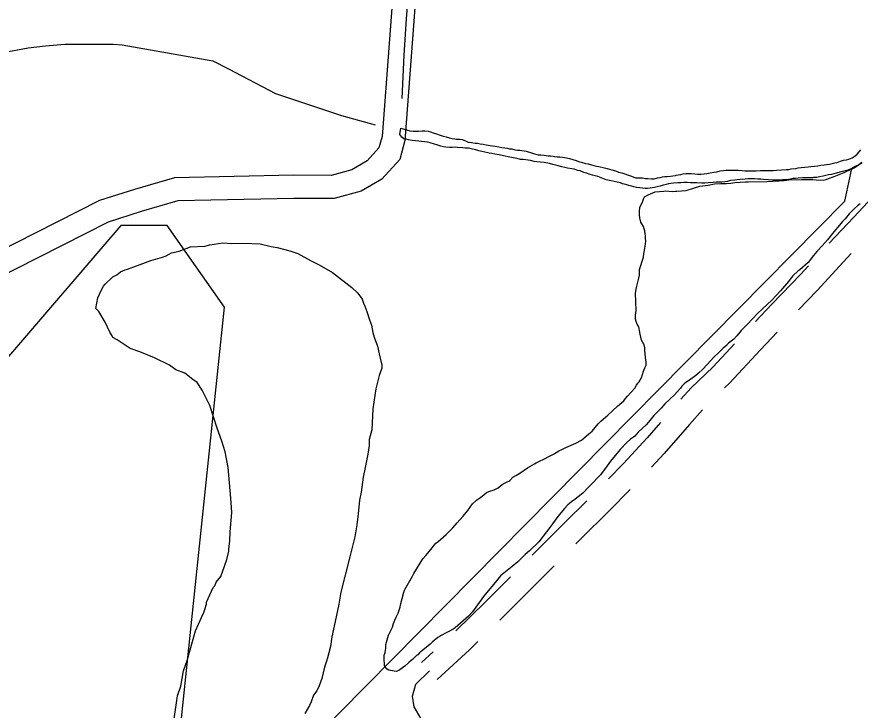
# Model space of a CAD drawing. Extents: x 3161514 to 3199414, y 831166 to 856601.
# Drawn here: x 3186705 to 3187801, y 846719 to 847621 of the extents above; entities that cross this region are included whole.
import ezdxf

# ---------------------------------------------------------------- set-up
doc = ezdxf.new("R2010")
doc.units = 0
for name, color, linetype in [('V-ROAD-CNTR', 7, 'Continuous'), ('V-SITE-VEGE', 7, 'Continuous'), ('V-TOPO-SHOR', 7, 'Continuous')]:
    doc.layers.add(name, color=color, linetype=linetype)

msp = doc.modelspace()

# ---------------------------------------------------------------- linework, layer by layer
at = {"layer": 'V-ROAD-CNTR'}
msp.add_line((3187246, 846795), (3187230.9, 846781), dxfattribs=at)
for points in [[(3187333.2, 848207.6), (3187211.7, 847891.6), (3187179.6, 847464.9), (3187175.6, 847450), (3187160.2, 847433.1), (3187140.6, 847421.6), (3187113.6, 847414.3), (3187064.9, 847414.5), (3186909.8, 847411.1), (3186857.9, 847396.1), (3186812.5, 847381.5), (3186538.6, 847242.6), (3186451, 847193.1), (3186359.7, 847135.3), (3186313.8, 847105.3)], [(3187238.8, 847851.2), (3187209.3, 847459.9), (3187202.7, 847435.2), (3187179.3, 847409.6), (3187152.3, 847393.7), (3187117.5, 847384.3), (3187065.2, 847384.5), (3186914.4, 847381.2), (3186866.7, 847367.4), (3186824, 847353.7), (3186552.8, 847216.2), (3186466.4, 847167.4), (3186375.9, 847110), (3186330.2, 847080.2)], [(3187829.1, 847399.2), (3187792.7, 847360.1), (3187760.6, 847326.3)], [(3187789, 847312.6), (3187778.7, 847301.7), (3187744.9, 847264.9), (3187720.5, 847239.7)], [(3187733.5, 847296.9), (3187723.1, 847285.5), (3187685.9, 847247.1), (3187664.7, 847224.4)], [(3187692.9, 847210.7), (3187671.4, 847187.7), (3187631, 847144.3), (3187624.4, 847138)], [(3187637.4, 847195.2), (3187609.7, 847165.4), (3187581.1, 847138.2), (3187568, 847123.2)], [(3187596, 847109.7), (3187579.1, 847090.5), (3187546.2, 847052.9), (3187529.6, 847035)], [(3187541.6, 847093.2), (3187523.9, 847073), (3187493.2, 847039.7), (3187473.7, 847019.8)], [(3187502.1, 847006), (3187474.8, 846978.1), (3187438.1, 846941.7), (3187431.5, 846935.2)], [(3187445.6, 846991.4), (3187416.9, 846963), (3187385.3, 846931.2), (3187374.8, 846920.7)], [(3187403.3, 846906.8), (3187375.2, 846878.3), (3187335.2, 846838.6), (3187332.6, 846836.1)], [(3187346.6, 846892.3), (3187314.1, 846860), (3187275.4, 846822.2)], [(3187304, 846808.2), (3187293.1, 846797.5), (3187251.3, 846759)]]:
    msp.add_lwpolyline(points, dxfattribs=at)
at = {"layer": 'V-SITE-VEGE'}
for points in [[(3187519.6, 847384.6), (3187520.8, 847386.3), (3187525.2, 847389.1), (3187534.5, 847393.1), (3187545.9, 847393.9), (3187548, 847394.1), (3187552.2, 847393.9), (3187556.6, 847393.5), (3187560.8, 847394), (3187562.7, 847393.7), (3187574.8, 847394.5), (3187585.5, 847398.1), (3187592.7, 847400.2), (3187603.4, 847401.7), (3187611.4, 847403.3), (3187619.7, 847403.8), (3187623.7, 847403.9), (3187627.2, 847403.7), (3187632.6, 847404.2), (3187637.9, 847405.1), (3187644.9, 847405.6), (3187651.7, 847405.9), (3187655.4, 847406.2), (3187679.4, 847406.3), (3187695.7, 847407.3), (3187702, 847407.8), (3187708.1, 847408.5), (3187724.4, 847409.1), (3187739.1, 847409.2), (3187743.5, 847408.7), (3187752.6, 847408.1), (3187756.8, 847409.1), (3187759.6, 847410.2), (3187767, 847412.8), (3187780, 847418.3), (3187782.4, 847419.5), (3187786.5, 847421.1), (3187792.8, 847424.2), (3187803.3, 847431.2)], [(3187203.7, 846856), (3187207.8, 846872.4), (3187209.4, 846875.9), (3187219.3, 846893.2), (3187221, 846896.5), (3187232.7, 846915.9), (3187236.7, 846920.3), (3187241.3, 846925.9), (3187249.6, 846936), (3187252, 846938.1), (3187263.1, 846947.5), (3187271.7, 846956), (3187277.2, 846962.7), (3187280.9, 846966.7), (3187284.9, 846971.2), (3187291.1, 846978.7), (3187297.1, 846987.1), (3187302.2, 846992), (3187306.2, 846994.8), (3187308, 846996), (3187311.8, 846998.8), (3187315.5, 847001.9), (3187318.3, 847003.5), (3187325.2, 847005.7), (3187330.4, 847008.3), (3187335.5, 847012.5), (3187339.6, 847014.8), (3187342.2, 847016), (3187344.3, 847016.7), (3187345.5, 847017.7), (3187349.6, 847021.9), (3187353.3, 847024.2), (3187358.5, 847027.3), (3187368.7, 847034.1), (3187377.5, 847039.5), (3187379.8, 847040.5), (3187382.6, 847041.9), (3187391.7, 847046.1), (3187395.4, 847048.3), (3187402.4, 847052), (3187409.3, 847056), (3187413.1, 847057.9), (3187418.6, 847060.5), (3187431.4, 847066.2), (3187438.6, 847070.2), (3187448.4, 847078.2), (3187452.6, 847081.9), (3187460.4, 847091.3), (3187463.9, 847094.8), (3187473, 847102.8), (3187485.7, 847114.5), (3187488.7, 847116.9), (3187493.8, 847121.3), (3187496.1, 847124.1), (3187498.5, 847127.4), (3187503.3, 847132.6), (3187508, 847137.7), (3187510.3, 847141.7), (3187512.1, 847144.3), (3187513.7, 847146.1), (3187516.5, 847151), (3187519.3, 847159.7), (3187521.1, 847164.1), (3187522.7, 847167.6), (3187522.9, 847171.4), (3187521.9, 847177.6), (3187521, 847186.7), (3187521.2, 847190), (3187520, 847194.2), (3187516.7, 847200.2), (3187514.8, 847207.9), (3187513.3, 847217.5), (3187511.2, 847220.9), (3187509.6, 847224.2), (3187508.8, 847227.2), (3187509, 847232.8), (3187509.7, 847238.7), (3187508.9, 847261.3), (3187510.2, 847268.5), (3187513, 847278.8), (3187513.9, 847284.8), (3187514.3, 847291.8), (3187519.3, 847308.2), (3187519.8, 847312.6), (3187520.5, 847316.8), (3187522, 847325.2), (3187522.5, 847328.7), (3187521.8, 847332.9), (3187521.8, 847335.7), (3187521.3, 847338.5), (3187521, 847342.2), (3187520.3, 847345), (3187519.4, 847347.8), (3187517, 847351.5), (3187515.8, 847353.6), (3187514.6, 847359), (3187514.1, 847363.2), (3187514.1, 847367.4), (3187514.6, 847372.7), (3187518.5, 847380.7), (3187519.6, 847384.6)], [(3187801, 847377.4), (3187797.5, 847374.8), (3187793.4, 847371.3), (3187786.4, 847364.2), (3187781.5, 847357.9), (3187777.6, 847353.9), (3187773.9, 847349.7), (3187766.7, 847341), (3187758.4, 847330.5), (3187751.4, 847322.8), (3187744.5, 847315.3), (3187740.3, 847310.1), (3187733.4, 847301.2), (3187722.5, 847291.6), (3187720.4, 847290.2), (3187713.4, 847283.6), (3187710, 847279.4), (3187707.6, 847276.4), (3187697.5, 847264.2)], [(3186909.7, 846707.6), (3186913.8, 846737.6), (3186918.2, 846750.1), (3186921.9, 846770.3), (3186926.3, 846783.8), (3186937.5, 846822.2), (3186945, 846839.4), (3186948.2, 846846.1), (3186949.3, 846850), (3186951.5, 846856.7), (3186951.6, 846859.6), (3186960.1, 846878.7), (3186962.2, 846880.6), (3186964.3, 846885.4), (3186970.4, 846892.9), (3186974.8, 846906.3), (3186978.1, 846915), (3186980.4, 846925.6), (3186980.5, 846928.5), (3186981.9, 846939.1), (3186982.4, 846950.8), (3186984.3, 846976), (3186983.1, 846994.5), (3186979.8, 847034.5), (3186975.7, 847055.1), (3186971.4, 847068.8), (3186965.3, 847085.6), (3186955.7, 847115.2), (3186945.8, 847135), (3186939.4, 847145), (3186933.7, 847149.1), (3186923.3, 847157.2), (3186911.8, 847161.6), (3186903.3, 847167.8), (3186884.2, 847177.2), (3186865.1, 847184.8), (3186852.6, 847189.2), (3186835.6, 847200.5), (3186829.9, 847203.7), (3186829, 847205.6), (3186826.2, 847210.6), (3186819.9, 847223.5), (3186811.7, 847237.4), (3186808, 847241.5), (3186810.5, 847255), (3186814.7, 847264.5), (3186817.9, 847270.3), (3186819.9, 847273.1), (3186830, 847282.4), (3186835, 847285.1), (3186840, 847288.8), (3186845.9, 847291.5), (3186848.9, 847292.4), (3186865.6, 847298.5), (3186879.4, 847303.8), (3186894.2, 847308.1), (3186899.1, 847309.9), (3186906.1, 847313.5), (3186915.9, 847316), (3186930.7, 847321.3), (3186949.2, 847322.5), (3186956.1, 847324.2), (3186972.7, 847326.5), (3186984.3, 847326), (3186999.9, 847326.4), (3187021.3, 847325.5), (3187035.7, 847322.1)], [(3187035.7, 847322.1), (3187043.5, 847320.8), (3187059.8, 847316.3), (3187070.4, 847312.9), (3187086.5, 847303.6), (3187098, 847298.2), (3187115.1, 847287.9), (3187140.6, 847268.4), (3187148.1, 847261.3), (3187153.6, 847253.3), (3187155.4, 847248.4), (3187157.2, 847244.4), (3187159.8, 847237.5), (3187163.3, 847226.7), (3187165.9, 847219.8), (3187167.5, 847210), (3187169.2, 847204.1), (3187173.6, 847192.2), (3187176.1, 847182.4), (3187179.5, 847167.7), (3187179.3, 847163.8), (3187176, 847154.2), (3187171.5, 847136.9), (3187167.5, 847110.8), (3187166.5, 847083.6), (3187163.1, 847071.1), (3187162.8, 847063.3), (3187161.3, 847051.7), (3187157.7, 847034.4), (3187155.3, 847021.8), (3187152.6, 847002.5), (3187150.3, 846991.9), (3187148.6, 846974.4), (3187147.1, 846959.9), (3187144.5, 846944.5), (3187137.7, 846918.5), (3187126.1, 846872.3), (3187123.6, 846856.8), (3187120, 846840.4), (3187114.2, 846814.4), (3187112.7, 846801.8), (3187108.2, 846785.4), (3187104.9, 846774.9), (3187101.4, 846760.4), (3187098.1, 846750.8), (3187094.9, 846744.1), (3187090.8, 846738.5), (3187087.6, 846729.9), (3187085.4, 846725.1), (3187079.2, 846714.6)], [(3187697.5, 847264.2), (3187686.1, 847252.2), (3187673.8, 847241), (3187667.6, 847234.6), (3187654.6, 847221.1), (3187646.2, 847212.6), (3187644.6, 847210.7), (3187640.7, 847205.8), (3187636.7, 847201.6), (3187629.8, 847196), (3187627.7, 847193.9), (3187627.5, 847193.4), (3187623, 847189.9), (3187617.5, 847184.5), (3187610.3, 847177.4), (3187606.6, 847173.7), (3187596.2, 847162.2), (3187590.6, 847157.1), (3187587.1, 847154.2), (3187579, 847147.9), (3187574.3, 847145.1), (3187572.3, 847143.4), (3187569.2, 847140.2), (3187567.4, 847137.8), (3187563, 847133.1), (3187559.5, 847129.1), (3187547.2, 847117.4), (3187542.4, 847111.8), (3187532.9, 847102.2), (3187525.9, 847093.5), (3187522.7, 847090.2), (3187512.5, 847080.4), (3187508.1, 847075.5), (3187506.4, 847074.1), (3187502.3, 847071.5), (3187497.9, 847067.3), (3187488.8, 847058.1), (3187476.3, 847042.9), (3187471.9, 847036.6), (3187463.6, 847025.1), (3187459.7, 847020.9), (3187453.9, 847015), (3187448.5, 847009.2), (3187440.7, 847001.2), (3187428.4, 846991.6), (3187426.3, 846990.2), (3187423, 846987.6), (3187421.2, 846985.9), (3187416.8, 846981.2), (3187412.1, 846975.4), (3187406.8, 846969.1), (3187398.9, 846958.1), (3187383.2, 846937.9), (3187371.4, 846926.2), (3187365.6, 846921.3), (3187356.1, 846912.1), (3187348.7, 846905.8), (3187333.6, 846893.6), (3187328.5, 846887.3), (3187311.6, 846866.9), (3187301.6, 846853.1), (3187297, 846847), (3187291.9, 846841.4), (3187274.5, 846825.9), (3187272.2, 846824.3), (3187266.6, 846821.2), (3187262.2, 846819.3), (3187257.5, 846816.7), (3187255.2, 846815.3), (3187252.2, 846813.6), (3187249.4, 846811.3), (3187245, 846808), (3187242, 846805), (3187232.5, 846797.2), (3187228.3, 846793.5), (3187226, 846790.9), (3187224.6, 846789.9), (3187219.3, 846784.8), (3187217.6, 846783.6), (3187214.6, 846780.8), (3187209.1, 846776.1), (3187201.4, 846770.5), (3187198.1, 846769.5), (3187195.3, 846769.7), (3187188.3, 846771.1), (3187186.5, 846772.3), (3187183.4, 846776), (3187182.9, 846776.7), (3187182.2, 846786.9), (3187182.6, 846790.4), (3187183.8, 846794.1), (3187184.4, 846799.7), (3187184.6, 846804.6), (3187188.1, 846816.6), (3187193.1, 846826.8), (3187194.5, 846831.5), (3187196.4, 846835.9), (3187198.2, 846839.9), (3187200.5, 846845.3), (3187203.3, 846853), (3187203.7, 846856)], [(3187682.2, 846285.9), (3187646, 846318.4), (3187600.9, 846362), (3187553.3, 846406.4), (3187504.2, 846450.7), (3187456.8, 846495.7), (3187412.5, 846536.2), (3187367.2, 846578.8), (3187314.9, 846626.7), (3187273, 846664.9), (3187245.7, 846690), (3187230.3, 846707.6), (3187221.3, 846723.3), (3187219.1, 846737), (3187223.6, 846752.8), (3187241.1, 846770)]]:
    msp.add_lwpolyline(points, dxfattribs=at)
at = {"layer": 'V-TOPO-SHOR'}
for points in [[(3187205.7, 847514.2), (3187208.3, 847570.8), (3187211.2, 847618.1), (3187215.5, 847666.2), (3187219, 847712.6), (3187223.4, 847756.7), (3187232, 847818.2), (3187235.2, 847846)], [(3186687.6, 847574.1), (3186720.1, 847580.3), (3186742.4, 847582.9), (3186767.5, 847584.9), (3186830.2, 847585.2), (3186842, 847584), (3186959.7, 847563.4), (3186980.1, 847553.1), (3187041.2, 847520.7), (3187127.1, 847492.4), (3187170.5, 847480.2)], [(3187218.9, 847459.9), (3187214, 847460.8), (3187211, 847461.4), (3187208, 847462.1), (3187205.4, 847464), (3187202.6, 847467.5), (3187204.2, 847475.9)], [(3187204.2, 847475.9), (3187207, 847474.7), (3187211.2, 847473.6), (3187215.6, 847472.4), (3187220, 847472), (3187224, 847472), (3187227, 847472), (3187231.7, 847472.3), (3187235.2, 847472.5), (3187239.4, 847471.9), (3187242.4, 847471), (3187245.9, 847469.6), (3187250.4, 847468.2), (3187255, 847466.6), (3187259.2, 847465.5), (3187263, 847464.3), (3187267.4, 847463.2), (3187270.9, 847462.3), (3187274.2, 847461.8), (3187276.5, 847461.6), (3187277.2, 847461.4), (3187280.2, 847461.4), (3187283.7, 847460.9), (3187288.2, 847459.1), (3187291.7, 847457.7), (3187295.7, 847457), (3187300.8, 847456.4), (3187303.8, 847456.1), (3187307.3, 847455.5), (3187310.8, 847455), (3187315, 847454.1), (3187319.9, 847453.4), (3187323, 847452.8), (3187326.7, 847452.3), (3187331.4, 847451.4), (3187335.3, 847450.7), (3187339.3, 847450.1), (3187342.3, 847449.6), (3187345.4, 847448.9), (3187348.4, 847448.7), (3187352.1, 847447.8), (3187355.6, 847447.3), (3187358.7, 847447.1), (3187366.8, 847445.8), (3187373.8, 847443.5), (3187377.6, 847442.3), (3187382.5, 847441.2), (3187386, 847441), (3187390.2, 847440.8), (3187395.5, 847439.9), (3187398.6, 847439.7), (3187401.8, 847439.2), (3187403.9, 847439), (3187404.2, 847439), (3187407.2, 847438.5), (3187410.7, 847438.3), (3187414.2, 847438.1), (3187417.2, 847437.7), (3187423, 847436.3), (3187431.7, 847433.6), (3187434.7, 847432.6), (3187438.2, 847431.5), (3187444.1, 847429.9), (3187447.3, 847429.2), (3187454.6, 847427.4), (3187458.1, 847426.5), (3187461.3, 847426), (3187468.6, 847424.4), (3187472.3, 847423.5), (3187478.1, 847421.7), (3187483, 847420.1), (3187486.8, 847418.7), (3187491, 847417.8), (3187495, 847416.4), (3187498.7, 847415.1), (3187502.4, 847413.7), (3187505.7, 847412.3), (3187509, 847411.4), (3187512.2, 847411.2), (3187518.1, 847411), (3187521.8, 847410.5), (3187525.1, 847410.5), (3187529.5, 847410.1), (3187533, 847410.1), (3187537.6, 847411.3), (3187540.9, 847411.8), (3187543.9, 847412.3), (3187547, 847412.8), (3187550.2, 847413), (3187554.4, 847413.5), (3187557.4, 847414), (3187560.9, 847414.2), (3187561.9, 847414.7), (3187564.2, 847415.2), (3187567.7, 847415.7), (3187570.7, 847416.4), (3187574.4, 847416.9), (3187577.7, 847416.9), (3187581.4, 847416.7), (3187585.9, 847416.2), (3187589.6, 847415.8)], [(3187663.3, 847409.9), (3187658.2, 847410.1), (3187654.9, 847409.9), (3187651.2, 847409.4), (3187644.7, 847408.9), (3187640.9, 847408.4), (3187637.9, 847408.1), (3187632.5, 847407.7), (3187628.4, 847406.5), (3187624.9, 847406), (3187620.9, 847405.7), (3187617.2, 847405.5), (3187613.9, 847405.7), (3187609.7, 847405.2), (3187603.4, 847404.7), (3187599, 847404.4), (3187595.3, 847404.4), (3187589, 847404.6), (3187583.8, 847404.6), (3187580.3, 847404.8), (3187575.9, 847405), (3187571.9, 847405), (3187567.8, 847404.7), (3187563.8, 847404.7), (3187558.4, 847404.2), (3187551.7, 847403.5), (3187548.6, 847402.5), (3187544.9, 847401.6), (3187541, 847400.4), (3187537.2, 847399.4), (3187533.8, 847398.7), (3187527.9, 847397.7), (3187524.7, 847397.2), (3187521.4, 847397.2), (3187514.4, 847398.1), (3187510.4, 847398.8), (3187506.7, 847399.5), (3187503.7, 847400.2), (3187500.4, 847401.3), (3187496.2, 847402.5), (3187492.2, 847403.6), (3187489.4, 847404.7), (3187485, 847405.4), (3187477.5, 847407.5), (3187470.8, 847408.8), (3187466.3, 847410.4), (3187460, 847413), (3187456.5, 847413.9), (3187453.2, 847414.8), (3187450, 847415.7), (3187445.3, 847417.1), (3187441.8, 847418.2), (3187437.1, 847420.1), (3187434.1, 847420.7), (3187429.2, 847422.4), (3187426.2, 847422.8), (3187420.6, 847423.9), (3187417.1, 847424.8), (3187413.3, 847425.5), (3187408.4, 847426.9), (3187401.6, 847428.7), (3187397, 847429.9), (3187390.4, 847431.2), (3187385.5, 847431.4), (3187380.6, 847432.1), (3187377.1, 847432.6), (3187372.5, 847433.7), (3187366.4, 847434.6), (3187363.1, 847435), (3187359.7, 847435.2), (3187355.2, 847436.2), (3187350.1, 847437.1), (3187345.6, 847438), (3187337.5, 847439.6), (3187331.6, 847440.9), (3187326, 847442.1), (3187322.1, 847442.7), (3187318.8, 847443.4), (3187311.6, 847444.8), (3187305.5, 847446.4), (3187301.5, 847447.7), (3187297.3, 847448.6), (3187292, 847449.6), (3187288.2, 847449.8), (3187284.7, 847450), (3187277.7, 847450.6), (3187274.7, 847450.9), (3187270.7, 847450.8), (3187267.5, 847450.8), (3187262.4, 847451), (3187259.3, 847451.5), (3187256.1, 847452.4), (3187250.9, 847454), (3187247.6, 847455.1), (3187242.3, 847456.7), (3187238.5, 847457.6), (3187234.8, 847458.1), (3187231.1, 847458.3), (3187227.3, 847458.7), (3187222.9, 847459.2), (3187218.9, 847459.9)], [(3187589.6, 847415.8), (3187593.8, 847415.8), (3187598.2, 847416.3), (3187601.5, 847416.8), (3187606.1, 847417.5), (3187610.8, 847418.5), (3187614.5, 847419.2), (3187618.9, 847420.2), (3187623.4, 847420.9), (3187626.6, 847421.1), (3187631.3, 847421.2), (3187634.6, 847421.2), (3187638.5, 847421.2), (3187642.5, 847421), (3187647.6, 847420.6), (3187650.9, 847420.3), (3187655.3, 847420.1), (3187660, 847420.2), (3187665.6, 847420.4), (3187671.2, 847420.7), (3187674.9, 847420.7), (3187678.6, 847420.7), (3187684.9, 847420.8), (3187687.9, 847420.8), (3187692.1, 847421), (3187698.4, 847421.5), (3187704.7, 847422), (3187708, 847422.1), (3187711.2, 847422.8), (3187717.1, 847423.3), (3187720.3, 847424), (3187724.1, 847424.5), (3187728.7, 847425), (3187733.1, 847425.5), (3187736.9, 847426), (3187741.3, 847426.2), (3187746, 847426.9), (3187749.9, 847427.7), (3187753.9, 847428.1), (3187756.9, 847428.4), (3187760.9, 847428.9), (3187764.6, 847429.8), (3187767.8, 847430.6), (3187771.1, 847431.3), (3187775.3, 847432.9), (3187779.2, 847434.1), (3187783, 847434.8), (3187786.2, 847435.3), (3187790.6, 847437.4), (3187794.4, 847439.8), (3187796.9, 847442.1), (3187799.7, 847445), (3187801.6, 847447.5)], [(3186916.8, 846505.2), (3187781, 847380.9), (3187789.8, 847423.5)], [(3187802.8, 847431), (3187798.9, 847427.9), (3187794.4, 847425.8), (3187789.8, 847423.5), (3187784.7, 847421.3), (3187779.6, 847419.7), (3187774.4, 847418.5), (3187770, 847417.3), (3187766.5, 847416.3), (3187763.5, 847415.6), (3187759.5, 847414.9), (3187756, 847414.2), (3187752.6, 847413.5), (3187748.1, 847412.3), (3187744.6, 847411.8), (3187740.2, 847411.5), (3187739.5, 847411.3), (3187735.6, 847411.3), (3187734.6, 847411), (3187730.9, 847411.2), (3187725.8, 847411), (3187720.4, 847410.7), (3187716.7, 847410.5), (3187713.2, 847410.2), (3187710.2, 847409.5), (3187704.6, 847408.8), (3187699.7, 847408.5), (3187696.4, 847408.2), (3187690.8, 847408), (3187685.9, 847408), (3187681.5, 847408.4), (3187675, 847409.1), (3187671.7, 847409.3), (3187667.7, 847409.5), (3187663.3, 847409.9)], [(3186897, 846496.9), (3186974.8, 847243), (3186900.5, 847349.1), (3186840.4, 847349.1), (3186691.9, 847175.8), (3186614.1, 847133.4), (3186546.9, 847087.4), (3186324.1, 846900), (3186469.1, 846755), (3186546.9, 846670.1), (3186596.4, 846641.8), (3186709.6, 846595.9), (3186815.7, 846560.5), (3186882.8, 846549.9), (3186904.1, 846553.4)]]:
    msp.add_lwpolyline(points, dxfattribs=at)

doc.saveas('drawing.dxf')
